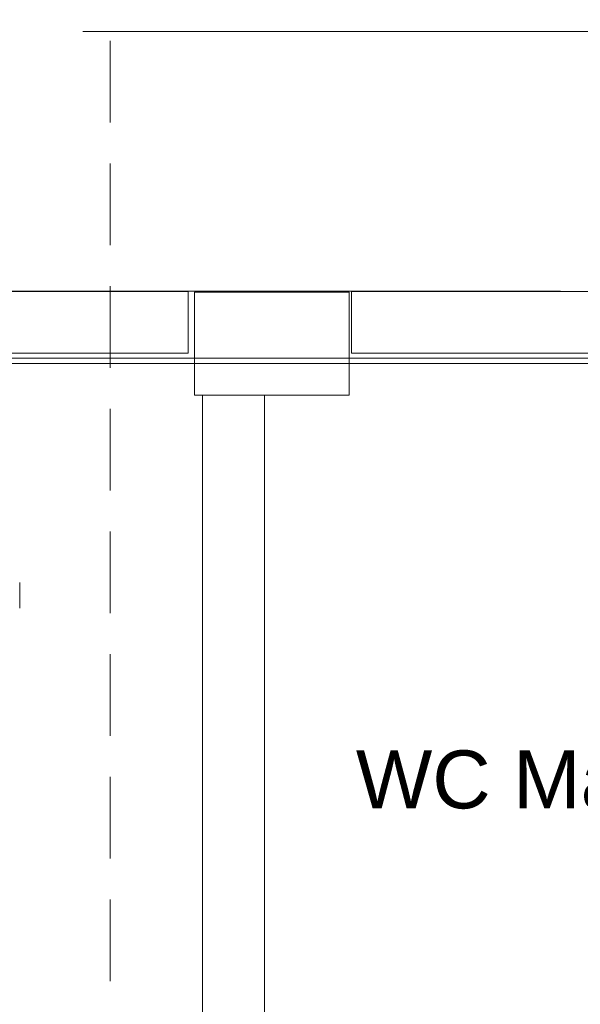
# Model space of a CAD drawing. Header units: millimetres. Extents: x 2 to 902, y -447 to 199.
# Tile 994 of 1056: x 63.17 to 65.35, y 184.75 to 188.57. Entities that reach past the tile are written whole.
import ezdxf

# ---------------------------------------------------------------- set-up
doc = ezdxf.new("R2010")
doc.units = ezdxf.units.MM
doc.header["$MEASUREMENT"] = 0
doc.linetypes.add('HIDDEN2', pattern=[0.47625, 0.3175, -0.15875])
doc.linetypes.add('NULL', pattern=[0])
for name, color, linetype, lineweight in [('AF-Textos conduto', 7, 'Continuous', 9), ('Ambiente-Textos', 251, 'Continuous', 5), ('DI-Detalhes', 1, 'HIDDEN2', 9), ('IFC-Laje-Contorno', 134, 'Continuous', 5), ('IFC-Parede padrão-Contorno', 44, 'Continuous', 5), ('IFC-Pilar-Contorno', 83, 'Continuous', 5), ('IFC-Porta-Contorno', 142, 'Continuous', 5), ('IFC-Viga-Contorno', 66, 'Continuous', 5)]:
    doc.layers.add(name, color=color, linetype=linetype, lineweight=lineweight)
doc.styles.add('Arial', font='arial.ttf')

msp = doc.modelspace()

# ---------------------------------------------------------------- linework, layer by layer
at = {"layer": 'AF-Textos conduto'}
msp.add_lwpolyline([(67.8114, 187.3267), (66.6114, 188.5267), (63.4192, 188.5267)], dxfattribs=at)
at = {"layer": 'DI-Detalhes'}
msp.add_lwpolyline([(59.372, 188.9666), (63.5259, 188.9666), (63.5259, 182.4556), (59.372, 182.4556), (59.372, 188.9666)], dxfattribs=at)
at = {"layer": 'IFC-Laje-Contorno', "color": 7, "lineweight": 5}
for p, q in [((62.6319, 187.2574), (63.8538, 187.2574)), ((64.4538, 187.2574), (65.3985, 187.2574))]:
    msp.add_line(p, q, dxfattribs=at)
at = {"layer": 'IFC-Parede padrão-Contorno', "color": 7, "lineweight": 5}
for p, q in [((61.6424, 187.5174), (65.2747, 187.5174)), ((54.3777, 187.2574), (65.2747, 187.2574)), ((65.2747, 187.2574), (68.907, 187.2574)), ((60.5459, 187.2374), (67.9719, 187.2374))]:
    msp.add_line(p, q, dxfattribs=at)
at = {"layer": 'IFC-Pilar-Contorno', "color": 7, "lineweight": 5}
for p, q in [((63.8538, 187.5139), (64.2451, 187.5139)), ((63.8538, 187.4238), (63.8538, 187.5139)), ((63.8538, 187.4649), (63.8538, 187.5139)), ((63.8538, 187.5139), (63.989, 187.5139)), ((63.989, 187.5139), (64.0625, 187.5139)), ((64.0625, 187.5139), (64.4538, 187.5139)), ((64.2451, 187.5139), (64.3186, 187.5139)), ((64.3186, 187.5139), (64.4538, 187.5139)), ((64.4538, 187.4649), (64.4538, 187.5139)), ((64.4538, 187.4238), (64.4538, 187.5139)), ((63.8538, 187.2041), (63.8538, 187.4649)), ((64.4538, 187.2041), (64.4538, 187.4649)), ((63.8538, 187.1629), (63.8538, 187.4238)), ((64.4538, 187.3748), (64.4538, 187.4238)), ((64.4538, 187.1139), (64.4538, 187.3748)), ((63.8538, 187.1139), (63.8538, 187.2041)), ((64.4538, 187.1139), (64.4538, 187.2041)), ((63.8538, 187.1139), (63.8538, 187.1629)), ((63.8538, 187.1139), (63.989, 187.1139)), ((63.8538, 187.1139), (63.9273, 187.1139)), ((63.9273, 187.1139), (64.3186, 187.1139)), ((63.989, 187.1139), (64.3803, 187.1139)), ((64.3186, 187.1139), (64.4538, 187.1139)), ((64.3803, 187.1139), (64.4538, 187.1139))]:
    msp.add_line(p, q, dxfattribs=at)
at = {"layer": 'IFC-Porta-Contorno', "color": 7, "lineweight": 5}
msp.add_line((63.1744, 186.2874), (63.1744, 186.3874), dxfattribs=at)
at = {"layer": 'IFC-Viga-Contorno', "color": 7, "lineweight": 5}
for p, q in [((58.0459, 187.5173), (63.8284, 187.5173)), ((63.8284, 187.2773), (63.8284, 187.5173)), ((63.8847, 187.5173), (64.1247, 187.5173)), ((63.8847, 187.5139), (63.8847, 187.5173)), ((64.1247, 187.5139), (64.1247, 187.5173)), ((64.4637, 187.2773), (64.4637, 187.5173)), ((64.4637, 187.5173), (69.8637, 187.5173)), ((58.0459, 187.2773), (63.8284, 187.2773)), ((64.4637, 187.2773), (69.8638, 187.2773)), ((63.8847, 187.1139), (64.1247, 187.1139)), ((63.8847, 183.3974), (63.8847, 187.1139)), ((63.8847, 187.1139), (64.1247, 187.1139)), ((63.8847, 183.4774), (63.8847, 187.1139)), ((64.1247, 183.3974), (64.1247, 187.1139)), ((64.1247, 183.4774), (64.1247, 187.1139))]:
    msp.add_line(p, q, dxfattribs=at)

# ---------------------------------------------------------------- texts
at = {"layer": 'Ambiente-Textos', "color": 7, "linetype": 'NULL', "lineweight": 5, "insert": (65.2048, 185.5066), "char_height": 0.225, "width": 2.958933, "attachment_point": 8, "line_spacing_factor": 0.9, "style": 'Arial'}
msp.add_mtext('WC Masc.', dxfattribs=at)

doc.saveas('drawing.dxf')
